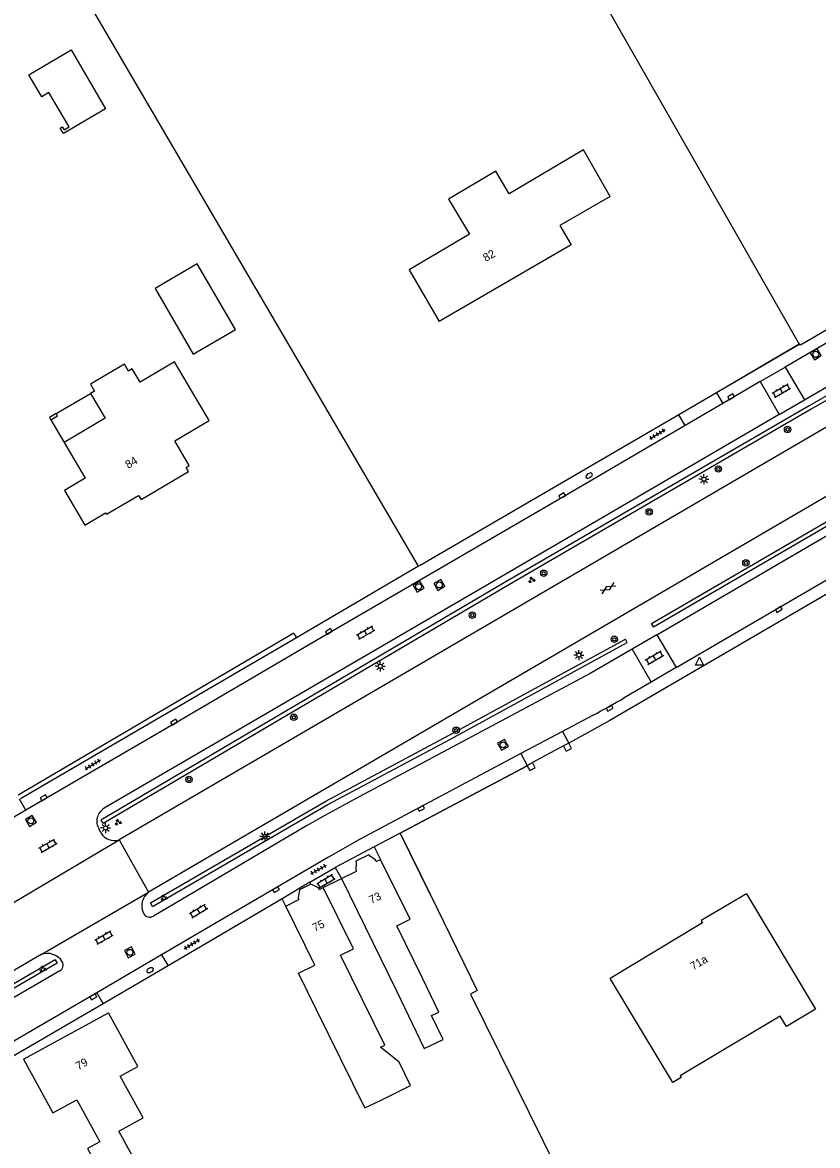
# Model space of a CAD drawing. Extents: x 135999 to 138000, y 396000 to 398501.
# Drawn here: x 137225 to 137324.3, y 398072.7 to 398213 of the extents above; entities that cross this region are included whole.
import ezdxf

# ---------------------------------------------------------------- set-up
doc = ezdxf.new("R2010")
doc.units = 0
for name, color, linetype in [('gg-afsc-hekwerk', 7, 'Continuous'), ('gg-afsc-muur', 7, 'Continuous'), ('gg-anno-huisnummerreeks BGT', 7, 'Continuous'), ('gg-bbg-bijgebouw', 7, 'Continuous'), ('gg-bbg-gedigitaliseerde bebouwing', 7, 'Continuous'), ('gg-bbg-hoofdgebouw', 7, 'Continuous'), ('gg-bbg-onder overbouw', 7, 'Continuous'), ('gg-bbg-pand overbouw', 7, 'Continuous'), ('gg-bbg-pilaar onder overbouw', 7, 'Continuous'), ('gg-bbg-pilaar pand', 7, 'Continuous'), ('gg-knt-verharding', 7, 'Continuous'), ('gt-grn-groengrens', 7, 'Continuous'), ('gt-grn-vlakafsluiter', 7, 'Continuous'), ('gt-grn-weggrens', 7, 'Continuous'), ('gt-symb-boom', 7, 'Continuous'), ('gt-symb-brandkraan', 7, 'Continuous'), ('gt-symb-gesloten verharding', 7, 'Continuous'), ('gt-symb-groenvak', 7, 'Continuous'), ('gt-symb-klinker verharding', 7, 'Continuous'), ('gt-symb-kolk', 7, 'Continuous'), ('gt-symb-lichtmast', 7, 'Continuous'), ('gt-symb-rioolschacht', 7, 'Continuous'), ('gt-symb-tegel verharding', 7, 'Continuous'), ('gt-symb-waterafsluiter', 7, 'Continuous')]:
    doc.layers.add(name, color=color, linetype=linetype)

# ---------------------------------------------------------------- blocks, each defined once
blk = doc.blocks.new('gt0-KOLK')
at = {"layer": 'gt-symb-kolk'}
blk.add_lwpolyline([(0, 0), (0.38, 0), (0.38, 0.4), (-0.38, 0.4), (-0.38, 0), (0, 0)], dxfattribs=at)
blk = doc.blocks.new('gt0-BR')
at = {"layer": 'gt-symb-brandkraan'}
for centre, radius, start, end in [((-0.24, 0), 0.206, 107.5669, 252.4331), ((0.6, -2.66), 3, 106.892, 107.5669), ((0, -0.69), 0.938, 73.108, 106.892), ((-0.6, -2.66), 3, 72.4331, 73.108), ((0.24, 0), 0.206, 287.567, 72.4331), ((0.6, 2.66), 3, 252.4331, 253.108), ((0, 0.69), 0.938, 253.108, 286.8921), ((-0.6, 2.66), 3, 286.8921, 287.567)]:
    blk.add_arc(centre, radius, start, end, dxfattribs=at)
blk = doc.blocks.new('gt0-BOOM')
at = {"layer": 'gt-symb-boom'}
for radius in [0.4, 0.2]:
    blk.add_circle((0, 0), radius, dxfattribs=at)
blk = doc.blocks.new('gt0-TEG1')
at = {"layer": 'gt-symb-tegel verharding'}
for p, q in [((-1.12, 0), (1.13, 0)), ((-0.9, -0.25), (-0.9, 0.25)), ((-0.45, -0.25), (-0.45, 0.25)), ((0, -0.25), (0, 0.25)), ((0.45, -0.25), (0.45, 0.25)), ((0.9, -0.25), (0.9, 0.25))]:
    blk.add_line(p, q, dxfattribs=at)
blk = doc.blocks.new('gt0-LMAST')
at = {"layer": 'gt-symb-lichtmast'}
for p, q in [((-0.18, 0.17), (-0.45, 0.44)), ((-0.01, 0.25), (-0.01, 0.62)), ((0.17, 0.17), (0.44, 0.44)), ((-0.26, 0), (-0.63, 0)), ((-0.18, -0.18), (-0.45, -0.45)), ((-0.01, -0.25), (-0.01, -0.63)), ((0.44, -0.45), (0.17, -0.18)), ((0.24, 0), (0.62, 0))]:
    blk.add_line(p, q, dxfattribs=at)
blk.add_circle((-0.01, 0), 0.25, dxfattribs=at)
blk = doc.blocks.new('gt0-KL1')
at = {"layer": 'gt-symb-klinker verharding'}
for p, q in [((-1.15, 0.3), (1.15, 0.3)), ((-1, -0.3), (-1, 0.3)), ((-0.5, 0.3), (-0.5, 0.45)), ((0, -0.3), (0, 0.3)), ((0.5, 0.3), (0.5, 0.45)), ((1, -0.3), (1, 0.3)), ((-1.15, -0.3), (1.15, -0.3)), ((-0.5, -0.45), (-0.5, -0.3)), ((0.5, -0.45), (0.5, -0.3))]:
    blk.add_line(p, q, dxfattribs=at)
blk = doc.blocks.new('gt0-GESVH1')
at = {"layer": 'gt-symb-gesloten verharding'}
for p, q in [((-0.99, -0.26), (0.01, 0.24)), ((0.01, -0.26), (-0.99, 0.24)), ((0.01, 0.24), (1.01, -0.26)), ((1.01, 0.24), (0.01, -0.26))]:
    blk.add_line(p, q, dxfattribs=at)
blk = doc.blocks.new('gt0-RS')
at = {"layer": 'gt-symb-rioolschacht'}
blk.add_lwpolyline([(-0.5, -0.5), (0.5, -0.5), (0.5, 0.5), (-0.5, 0.5)], close=True, dxfattribs=at)
blk.add_circle((0, 0), 0.375, dxfattribs=at)
blk = doc.blocks.new('gt0-GRVAK')
at = {"layer": 'gt-symb-groenvak'}
for p, q in [((-0.11, 0.19), (-0.23, 0.24)), ((-0.18, 0.15), (0.09, 0.15)), ((-0.09, 0.21), (-0.16, 0.32)), ((-0.05, 0.21), (-0.05, 0.39)), ((0, 0.21), (0.06, 0.32)), ((0.02, 0.19), (0.13, 0.24)), ((0.26, -0.05), (0.2, 0.06)), ((0.3, -0.05), (0.3, 0.13)), ((0.35, -0.05), (0.41, 0.06)), ((-0.24, -0.23), (-0.36, -0.18)), ((-0.32, -0.26), (-0.05, -0.26)), ((-0.23, -0.21), (-0.29, -0.1)), ((-0.18, -0.2), (-0.18, -0.02)), ((-0.14, -0.21), (-0.07, -0.1)), ((-0.12, -0.23), (0, -0.18)), ((0.24, -0.07), (0.12, -0.02)), ((0.17, -0.11), (0.44, -0.11)), ((0.37, -0.07), (0.49, -0.02))]:
    blk.add_line(p, q, dxfattribs=at)
blk = doc.blocks.new('gt0-WAFSL')
at = {"layer": 'gt-symb-waterafsluiter'}
for p, q in [((-0.5, -0.33), (0, 0.67)), ((0, 0.67), (0.5, -0.33)), ((0.5, -0.33), (-0.5, -0.33))]:
    blk.add_line(p, q, dxfattribs=at)

msp = doc.modelspace()

# ---------------------------------------------------------------- linework, layer by layer
at = {"layer": 'gg-afsc-hekwerk'}
for p, q in [((137322.05, 398172.84), (137311.63, 398166.77)), ((137321.99, 398172.81), (137311.63, 398166.77)), ((137322.05, 398172.84), (137321.99, 398172.81)), ((137306.96, 398163.99), (137274.65, 398145.19)), ((137306.96, 398163.99), (137274.65, 398145.19)), ((137258.89, 398136.72), (137224.47, 398116.51)), ((137288.03, 398120.16), (137272.14, 398111.74)), ((137272.14, 398111.74), (137275.9, 398104.14))]:
    msp.add_line(p, q, dxfattribs=at)
at = {"layer": 'gg-afsc-muur'}
for p, q in [((137293.2, 398122.99), (137292.54, 398122.64)), ((137288, 398120.22), (137288.67, 398120.58)), ((137288, 398120.22), (137288.03, 398120.16))]:
    msp.add_line(p, q, dxfattribs=at)
for points in [[(137292.54, 398122.64), (137292.9, 398121.98), (137293.56, 398122.33), (137293.2, 398122.99)], [(137275.9, 398104.14), (137272.14, 398111.74), (137288.03, 398120.16)], [(137288.03, 398120.16), (137288.35, 398119.56), (137289.02, 398119.91), (137288.67, 398120.58)]]:
    msp.add_lwpolyline(points, dxfattribs=at)
at = {"layer": 'gg-bbg-bijgebouw'}
for points in [[(137230.11, 398199.13), (137229.69, 398199.83), (137229.96, 398199.99), (137230.2, 398199.59), (137230.83, 398199.96), (137228.3, 398204.26), (137227.41, 398203.73), (137225.79, 398206.48), (137231.08, 398209.58), (137235.35, 398202.23), (137230.11, 398199.13)], [(137246.33, 398171.58), (137251.59, 398174.67), (137246.82, 398182.86), (137241.55, 398179.79), (137246.33, 398171.58)]]:
    msp.add_lwpolyline(points, dxfattribs=at)
at = {"layer": 'gg-bbg-gedigitaliseerde bebouwing'}
for p, q in [((137264.83, 398106.08), (137271.69, 398092.07)), ((137315.4, 398104.19), (137324, 398089.75)), ((137269.79, 398078.42), (137273.45, 398080.22)), ((137267.74, 398077.44), (137269.79, 398078.42))]:
    msp.add_line(p, q, dxfattribs=at)
for points in [[(137298.39, 398191.26), (137295.04, 398197.09), (137285.78, 398191.61), (137284.11, 398194.44), (137278.21, 398190.95), (137280.8, 398186.58), (137273.26, 398182.12), (137277.04, 398175.65)], [(137274.93, 398093.66), (137271.73, 398100.18), (137273.39, 398100.99), (137269.72, 398108.48)], [(137270.24, 398085.28), (137264.71, 398096.52), (137266.32, 398097.31), (137262.55, 398104.96)], [(137271.69, 398092.07), (137275.15, 398084.85), (137277.51, 398085.98), (137276.08, 398088.97), (137276.98, 398089.4), (137274.93, 398093.66)], [(137312.39, 398084.6), (137307.1, 398081.42), (137307.22, 398081.22), (137306.19, 398080.6), (137298.37, 398093.6)], [(137324, 398089.75), (137320.39, 398087.6), (137319.61, 398088.9), (137312.39, 398084.6)], [(137273.45, 398080.22), (137272.04, 398083.15), (137269.69, 398085.01), (137270.24, 398085.28)], [(137225.11, 398083.53), (137228.77, 398076.8), (137231.79, 398078.45), (137234.65, 398073.19), (137233.13, 398072.36), (137236.17, 398066.79)]]:
    msp.add_lwpolyline(points, dxfattribs=at)
at = {"layer": 'gg-bbg-hoofdgebouw'}
for p, q in [((137269.16, 398108.21), (137269.72, 398108.48)), ((137264.83, 398106.08), (137266.7, 398107)), ((137262.09, 398104.73), (137262.55, 398104.96)), ((137257.86, 398102.64), (137259.52, 398103.46)), ((137261.5, 398095.25), (137257.86, 398102.64)), ((137225.11, 398083.53), (137235.72, 398089.31))]:
    msp.add_line(p, q, dxfattribs=at)
for points in [[(137298.39, 398191.26), (137292.09, 398187.64), (137293.51, 398185.24), (137277.04, 398175.65)], [(137230.2, 398160.56), (137232.82, 398156.08), (137230.23, 398154.56), (137232.77, 398150.24), (137235.37, 398151.76), (137235.47, 398151.58), (137239.49, 398153.93), (137239.8, 398153.42), (137245.74, 398156.92), (137245.44, 398157.43), (137245.82, 398157.67), (137244.01, 398160.75), (137248.32, 398163.28), (137244, 398170.63), (137239.68, 398168.09), (137238.71, 398169.73), (137238.25, 398169.47), (137237.75, 398170.33), (137233.48, 398167.82), (137233.99, 398166.95), (137233.51, 398166.68)], [(137269.16, 398108.21), (137269.08, 398108.42), (137268.35, 398108.89), (137268.23, 398109.06), (137266.61, 398108.27), (137266.68, 398108.06), (137266.61, 398107.24), (137266.7, 398107)], [(137261.02, 398105.39), (137259.57, 398104.66), (137259.42, 398103.66), (137259.52, 398103.46)], [(137262.09, 398104.73), (137261.97, 398104.92), (137261.02, 398105.39)], [(137315.4, 398104.19), (137309.75, 398100.83), (137309.92, 398100.55), (137298.37, 398093.6)], [(137267.74, 398077.44), (137261.69, 398089.67), (137259.45, 398094.25), (137261.5, 398095.25)], [(137243.69, 398062.36), (137237.03, 398074.53), (137240.06, 398076.19), (137237.2, 398081.39), (137239.41, 398082.61), (137235.72, 398089.31)]]:
    msp.add_lwpolyline(points, dxfattribs=at)
at = {"layer": 'gg-bbg-onder overbouw'}
msp.add_lwpolyline([(137233.51, 398166.68), (137235.33, 398163.57), (137230.2, 398160.56)], dxfattribs=at)
at = {"layer": 'gg-bbg-pand overbouw'}
for p, q in [((137229.21, 398164.15), (137233.51, 398166.68)), ((137228.54, 398163.39), (137230.2, 398160.56))]:
    msp.add_line(p, q, dxfattribs=at)
at = {"layer": 'gg-bbg-pilaar onder overbouw'}
msp.add_lwpolyline([(137228.54, 398163.39), (137229.37, 398163.88), (137229.21, 398164.15)], dxfattribs=at)
at = {"layer": 'gg-bbg-pilaar pand'}
msp.add_lwpolyline([(137229.21, 398164.15), (137228.38, 398163.66), (137228.54, 398163.39)], dxfattribs=at)
at = {"layer": 'gg-knt-verharding'}
for p, q in [((137322.62, 398165.89), (137400.77, 398211.57)), ((137317.12, 398168.17), (137320.23, 398169.97)), ((137320.23, 398169.97), (137322.62, 398165.89)), ((137317.12, 398168.17), (137312.43, 398165.41)), ((137317.12, 398168.17), (137319.48, 398164.05)), ((137311.63, 398166.77), (137306.96, 398163.99)), ((137312.43, 398165.41), (137307.74, 398162.66)), ((137319.48, 398164.05), (137322.62, 398165.89)), ((137274.46, 398145.09), (137259.22, 398136.16)), ((137274.65, 398145.19), (137274.46, 398145.09)), ((137306.6, 398132.43), (137325.47, 398143.45)), ((137258.89, 398136.72), (137259.22, 398136.16)), ((137304.19, 398136.53), (137301.11, 398134.73)), ((137304.19, 398136.53), (137306.6, 398132.43)), ((137301.11, 398134.73), (137303.5, 398130.62)), ((137306.6, 398132.43), (137303.5, 398130.62)), ((137303.5, 398130.62), (137300.12, 398128.66)), ((137296.25, 398126.49), (137292.42, 398124.46)), ((137292.42, 398124.46), (137287.22, 398121.69)), ((137292.54, 398122.64), (137288.67, 398120.58)), ((137225.42, 398114.64), (137218.84, 398110.8)), ((137234.79, 398111.8), (137234.56, 398112.26)), ((137272.14, 398111.74), (137268.89, 398110.05)), ((137223.67, 398102.95), (137237.06, 398110.93)), ((137268.89, 398110.05), (137269.72, 398108.48)), ((137260.87, 398105.65), (137264.02, 398107.48)), ((137264.02, 398107.48), (137264.83, 398106.08)), ((137227.32, 398096.59), (137240.75, 398104.4)), ((137261.02, 398105.39), (137260.87, 398105.65)), ((137257.42, 398103.53), (137243.17, 398095.17)), ((137257.86, 398102.64), (137257.42, 398103.53)), ((137227.32, 398096.59), (137092.13, 398017.65)), ((137242.37, 398096.54), (137234.27, 398091.79)), ((137243.17, 398095.17), (137235.06, 398090.44))]:
    msp.add_line(p, q, dxfattribs=at)
for points in [[(137492.71, 398270.7), (137443.75, 398242.11), (137419.4, 398227.95), (137373.31, 398201.02), (137358.27, 398192.19), (137334.6, 398178.34), (137320.23, 398169.97)], [(137402.96, 398207.76), (137269.33, 398129.73), (137237.06, 398110.93)], [(137379.92, 398207.12), (137380.12, 398206.78), (137373.21, 398202.76), (137373.28, 398202.63), (137358.06, 398193.7), (137322.13, 398172.72), (137322.05, 398172.84)], [(137410.8, 398203.81), (137369.43, 398179.55), (137240.75, 398104.4)], [(137304.19, 398136.53), (137382.76, 398182.46), (137411.51, 398199.21)], [(137319.48, 398164.05), (137283.25, 398142.89), (137235.2, 398114.86)], [(137307.74, 398162.66), (137292.48, 398153.73), (137263.35, 398136.76), (137253.67, 398131.1), (137244.02, 398125.44), (137225.42, 398114.64)], [(137326.26, 398142.1), (137298.34, 398125.83), (137293.2, 398122.99)], [(137259.22, 398136.16), (137256.71, 398134.69), (137224.74, 398116.05)], [(137301.11, 398134.73), (137295.86, 398131.68), (137266.43, 398115.95), (137262.74, 398113.96), (137260.48, 398112.65), (137241.35, 398101.4)], [(137287.22, 398121.69), (137267.09, 398110.96), (137263.2, 398108.76), (137260.21, 398107), (137242.37, 398096.54)], [(137229.68, 398094.56), (137162.15, 398055.3), (137148.3, 398047.2), (137146, 398045.84), (137143.33, 398044.2), (137125.13, 398032.34), (137119.16, 398028.65), (137114.88, 398026.07), (137077.87, 398004.49)], [(137234.27, 398091.79), (137165.01, 398051.45), (137147.21, 398041.05), (137145.83, 398040.19), (137127.74, 398028.41), (137122.26, 398024.99), (137117.96, 398022.39), (137102.35, 398013.3)], [(137235.06, 398090.44), (137183.82, 398060.6), (137162.12, 398048.02), (137162.17, 398047.94)]]:
    msp.add_lwpolyline(points, dxfattribs=at)
for centre, radius, start, end in [((137269.84, 398178.16), 58.02, 297.0708, 301.4592), ((137236.15, 398113.25), 1.87, 120.5053, 211.9096), ((137236.45, 398112.72), 1.9, 208.9464, 288.857), ((137242.08, 398102.68), 2.18, 127.6511, 207.0274), ((137240.88, 398102.1), 0.839, 209.0353, 303.9263), ((137228.09, 398094.52), 2.21, 31.9682, 110.4246), ((137229.24, 398095.28), 0.844, 301.5918, 29.4095)]:
    msp.add_arc(centre, radius, start, end, dxfattribs=at)
at = {"layer": 'gt-grn-groengrens'}
for points in [[(137402.05, 398210.78), (137362.09, 398187.46), (137323.2, 398165.14), (137285.54, 398143.25), (137248.55, 398121.48), (137234.8, 398113.37), (137235.06, 398112.94)], [(137402.05, 398210.78), (137402.3, 398210.35), (137362.34, 398187.03), (137323.45, 398164.7), (137285.79, 398142.82), (137248.8, 398121.05), (137235.06, 398112.94)], [(137303.8, 398137.51), (137303.55, 398137.95), (137332.8, 398154.97)], [(137303.8, 398137.51), (137333.05, 398154.54), (137332.8, 398154.97)], [(137241.22, 398102.61), (137240.97, 398103.05), (137262.89, 398115.75), (137278.2, 398123.94), (137300.27, 398135.99)], [(137241.22, 398102.61), (137263.14, 398115.32), (137278.44, 398123.5), (137300.51, 398135.55), (137300.27, 398135.99)], [(137229.07, 398095.94), (137178.15, 398066.38), (137150.93, 398050.47), (137128.18, 398036.09), (137128.45, 398035.66)], [(137229.07, 398095.94), (137229.32, 398095.51), (137178.4, 398065.95), (137151.19, 398050.05), (137128.45, 398035.66)]]:
    msp.add_lwpolyline(points, dxfattribs=at)
at = {"layer": 'gt-grn-vlakafsluiter'}
for p, q in [((137274.82, 398255.45), (137321.99, 398172.81)), ((137262.55, 398104.96), (137264.83, 398106.08))]:
    msp.add_line(p, q, dxfattribs=at)
for points in [[(137274.46, 398145.09), (137219.59, 398238.84), (137241.16, 398251.05)], [(137275.9, 398104.14), (137281.78, 398092.08), (137280.92, 398091.64), (137309.98, 398032.85), (137311.41, 398033.63)]]:
    msp.add_lwpolyline(points, dxfattribs=at)
at = {"layer": 'gt-grn-weggrens'}
for p, q in [((137311.63, 398166.77), (137312.43, 398165.41)), ((137307.74, 398162.66), (137306.96, 398163.99)), ((137292.42, 398124.46), (137293.2, 398122.99)), ((137287.22, 398121.69), (137288, 398120.22)), ((137225.42, 398114.64), (137224.63, 398115.99)), ((137237.06, 398110.93), (137240.75, 398104.4)), ((137268.89, 398110.05), (137264.02, 398107.48)), ((137260.87, 398105.65), (137257.42, 398103.53)), ((137242.37, 398096.54), (137243.17, 398095.17)), ((137234.27, 398091.79), (137235.06, 398090.44))]:
    msp.add_line(p, q, dxfattribs=at)

# ---------------------------------------------------------------- block references
at = {"layer": 'gt-symb-boom'}
for p in [(137320.52, 398162.18), (137311.88, 398157.24), (137303.25, 398151.88), (137315.32, 398145.51), (137290.08, 398144.22), (137281.16, 398138.98), (137298.9, 398135.97), (137258.88, 398126.23), (137279.15, 398124.61), (137245.79, 398118.46)]:
    msp.add_blockref('gt0-BOOM', p, dxfattribs=at)
at = {"layer": 'gt-symb-brandkraan'}
for p, rotation in [((137295.76, 398156.41), -147.04099012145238), ((137240.93, 398094.64), 25.283480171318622)]:
    msp.add_blockref('gt0-BR', p, dxfattribs=dict(at, rotation=rotation))
at = {"layer": 'gt-symb-gesloten verharding', "rotation": 30.541098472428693}
msp.add_blockref('gt0-GESVH1', (137298.09, 398142.36), dxfattribs=at)
at = {"layer": 'gt-symb-groenvak'}
for p in [(137288.57, 398143.37), (137236.92, 398113.11), (137242.66, 398103.69), (137227.54, 398094.78)]:
    msp.add_blockref('gt0-GRVAK', p, dxfattribs=at)
at = {"layer": 'gt-symb-klinker verharding'}
for p, rotation in [((137319.75, 398167.02), 30.12860024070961), ((137267.85, 398136.8), 29.794617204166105), ((137303.91, 398133.67), 30.206934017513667), ((137228.17, 398110.18), 29.92248698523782), ((137262.89, 398105.77), 30.747472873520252), ((137246.98, 398102.04), 30.747472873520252), ((137235.17, 398098.7), 29.92248699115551)]:
    msp.add_blockref('gt0-KL1', p, dxfattribs=dict(at, rotation=rotation))
at = {"layer": 'gt-symb-kolk'}
for p, rotation in [((137313.58, 398166.08), 30.334805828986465), ((137292.48, 398153.73), 30.206934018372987), ((137319.33, 398139.87), -149.7435628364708), ((137263.35, 398136.76), 30.334805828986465), ((137298.21, 398127.54), -150.71717142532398), ((137244.02, 398125.44), 30.413230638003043), ((137227.75, 398116), 30.128600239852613), ((137274.68, 398115.01), -151.97468393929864), ((137256.55, 398104.86), -149.61576270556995), ((137233.74, 398091.48), -149.79306597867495)]:
    msp.add_blockref('gt0-KOLK', p, dxfattribs=dict(at, rotation=rotation))
at = {"layer": 'gt-symb-lichtmast'}
for p in [(137310.09, 398155.96), (137294.48, 398134), (137269.68, 398132.59), (137235.38, 398112.4), (137255.28, 398111.34)]:
    msp.add_blockref('gt0-LMAST', p, dxfattribs=at)
at = {"layer": 'gt-symb-rioolschacht'}
for p, rotation in [((137324.05, 398171.57), -149.12470831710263), ((137274.45, 398142.54), -149.12470831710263), ((137277.04, 398142.76), -149.5373599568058), ((137285, 398122.78), 28.48700713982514), ((137226.05, 398113.29), 30.796713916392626), ((137238.41, 398096.86), -152.87123394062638)]:
    msp.add_blockref('gt0-RS', p, dxfattribs=dict(at, rotation=rotation))
at = {"layer": 'gt-symb-tegel verharding'}
for p, rotation in [((137304.27, 398161.58), 30.66892664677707), ((137233.77, 398120.32), 31.209490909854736), ((137261.97, 398107.21), 29.332790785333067), ((137246.15, 398097.87), 31.209490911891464)]:
    msp.add_blockref('gt0-TEG1', p, dxfattribs=dict(at, rotation=rotation))
at = {"layer": 'gt-symb-waterafsluiter'}
msp.add_blockref('gt0-WAFSL', (137309.54, 398133.05), dxfattribs=at)

# ---------------------------------------------------------------- texts
at = {"layer": 'gg-anno-huisnummerreeks BGT'}
for s, rotation, p in [('82', 30.2, (137282.86, 398183.09)), ('84', 30.5, (137238.2, 398157.25)), ('73', 26.1, (137268.56, 398102.9)), ('75', 26.3, (137261.5, 398099.42)), ('71a', 31.1, (137308.75, 398094.59)), ('79', 28.6, (137231.97, 398082.14))]:
    msp.add_text(s, height=1, rotation=rotation, dxfattribs=at).set_placement(p)

doc.saveas('drawing.dxf')
